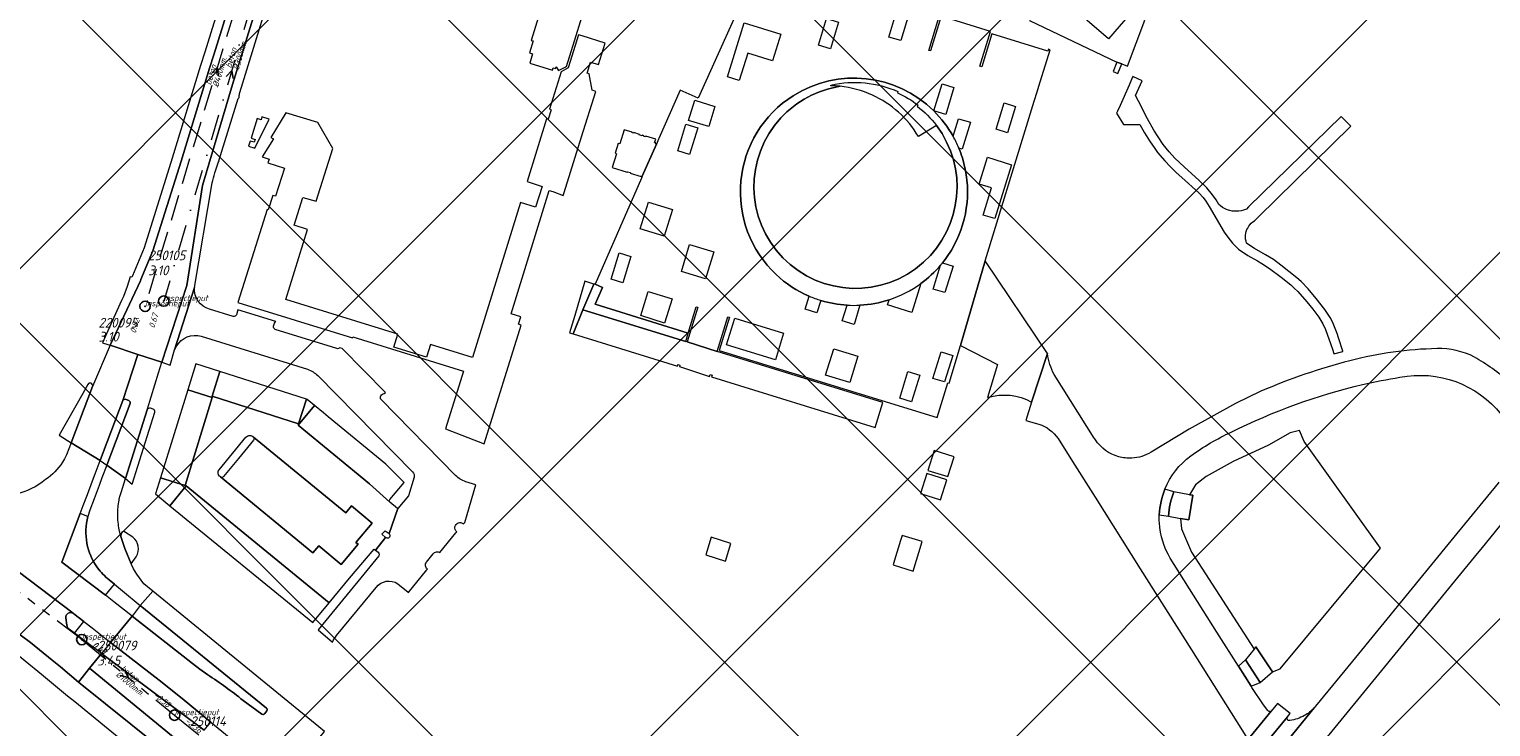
# Model space of a CAD drawing. Extents: x 148869 to 161638, y 453607 to 469810.
# Tile 418 of 656: x 154342 to 154624, y 463487 to 463622. Entities that reach past the tile are written whole.
import ezdxf

# ---------------------------------------------------------------- set-up
doc = ezdxf.new("R2010")
doc.units = 0
doc.header["$PDMODE"] = 32
doc.header["$PDSIZE"] = 2
for name, pattern in [('RI-GWA', [18.45, 6, -1.8, 1.75, -1.8, 1.75, -1.8, 1.75, -1.8]), ('RI-HWA', [7.4, 5, -2.4]), ('RI-VWA', [11, 5, -3, 0, -3])]:
    doc.linetypes.add(name, pattern=pattern)
doc.layers.get('0').update_dxf_attribs({"linetype": 'CONTINUOUS'})
doc.layers.get('DEFPOINTS').update_dxf_attribs({"linetype": 'CONTINUOUS'})
doc.layers.add('2023 hatch', color=90, linetype='CONTINUOUS')
for name, color, linetype, lineweight in [('B-OI-RI-GWA-MATERIAAL-T18', 10, 'CONTINUOUS', 18), ('B-OI-RI-GWA-PUTDEKSELHOOGTE-T25', 10, 'CONTINUOUS', 25), ('B-OI-RI-GWA_BOB-T18', 10, 'CONTINUOUS', 18), ('B-OI-RI-GWA_DIAMETER-T18', 10, 'CONTINUOUS', 18), ('B-OI-RI-GWA_PUTNUMMER-T18', 10, 'CONTINUOUS', 18), ('B-OI-RI-GWA_RIOOLPUT-S', 10, 'CONTINUOUS', 25), ('B-OI-RI-GWA_TRANSPORTLEIDING-G', 10, 'RI-GWA', 18), ('B-OI-RI-HWA-BOB-T18', 150, 'CONTINUOUS', 18), ('B-OI-RI-HWA-MATERIAAL-T18', 150, 'CONTINUOUS', 18), ('B-OI-RI-HWA-PUTDEKSELHOOGTE-T25', 150, 'CONTINUOUS', 25), ('B-OI-RI-HWA-PUTNUMMER-T25', 150, 'CONTINUOUS', 25), ('B-OI-RI-HWA_DIAMETER-T18', 150, 'CONTINUOUS', 18), ('B-OI-RI-HWA_RIOOLPUT-S', 150, 'CONTINUOUS', 25), ('B-OI-RI-HWA_TRANSPORTLEIDING-G', 150, 'RI-HWA', 18), ('B-OI-RI-STROOMRICHTING-S', 252, 'CONTINUOUS', 25), ('B-OI-RI-VWA-BOB-T18', 34, 'CONTINUOUS', 18), ('B-OI-RI-VWA-DIAMETER-T18', 34, 'CONTINUOUS', 18), ('B-OI-RI-VWA-MATERIAAL-T18', 34, 'CONTINUOUS', 18), ('B-OI-RI-VWA_PUTDEKSELHOOGTE-T25', 34, 'CONTINUOUS', 25), ('B-OI-RI-VWA_PUTNUMMER-T25', 34, 'CONTINUOUS', 25), ('B-OI-RI-VWA_RIOOLPUT-S', 34, 'CONTINUOUS', 25), ('B-OI-RI-VWA_TRANSPORTLEIDING-G', 34, 'RI-VWA', 18), ('B-RO-VH-VERHARDING_ASFALT-GV', 251, 'CONTINUOUS', 18), ('B-RO-VH-VERHARDING_BEDRIJFSVLOERPLAAT-GV', 251, 'CONTINUOUS', 18), ('B-RO-VH-VERHARDING_HALFVERHARDING_GRIND-GV', 251, 'CONTINUOUS', 18), ('B-RO-VH-VERHARDING_HALFVERHARDING_SCHELP-GV', 251, 'CONTINUOUS', 18), ('B-RO-VH-VERHARDING_STRAATBAKSTEEN-GV', 251, 'CONTINUOUS', 18)]:
    doc.layers.add(name, color=color, linetype=linetype, lineweight=lineweight)
doc.styles.add('NLCS-ISO-M500-T18_CURSIEF', font='NLCS-ISO.ttf', dxfattribs={"oblique": 15, "height": 0.9})
doc.styles.add('NLCS-ISO-M750-T25_CURSIEF', font='NLCS-ISO.ttf', dxfattribs={"oblique": 15, "height": 1.875})

# ---------------------------------------------------------------- blocks, each defined once
blk = doc.blocks.new('ACMAP_ANN_TEMPLATE_vwa-diam')
at = {"color": 0, "linetype": 'ByBlock', "style": 'NLCS-ISO-M500-T18_CURSIEF', "oblique": 15}
blk.add_attdef('vwa-diam', (0.3, -1.3), '', height=1.2, dxfattribs=at)
blk = doc.blocks.new('ACMAP_ANN_TEMPLATE_vwa-materiaal')
at = {"color": 0, "linetype": 'ByBlock', "style": 'NLCS-ISO-M500-T18_CURSIEF', "oblique": 15}
blk.add_attdef('vwa-mat', (0.3, 0.2), '', height=1.2, dxfattribs=at)
blk = doc.blocks.new('ACMAP_ANN_TEMPLATE_vwa-nap-r')
at = {"color": 0, "linetype": 'ByBlock', "style": 'NLCS-ISO-M500-T18_CURSIEF', "oblique": 15}
blk.add_attdef('vwa-nap-r', (-5.6, 0.2), '', height=1.2, dxfattribs=at)
blk = doc.blocks.new('ACMAP_ANN_TEMPLATE_hwa-diam')
at = {"color": 0, "linetype": 'ByBlock', "style": 'NLCS-ISO-M500-T18_CURSIEF', "oblique": 15}
blk.add_attdef('hwa-diam', (-3.7, -1.3), '', height=1.2, dxfattribs=at)
blk = doc.blocks.new('ACMAP_ANN_TEMPLATE_hwa-materiaal')
at = {"color": 0, "linetype": 'ByBlock', "style": 'NLCS-ISO-M500-T18_CURSIEF', "oblique": 15}
blk.add_attdef('hwa-mat', (-3.7, 0.2), '', height=1.2, dxfattribs=at)
blk = doc.blocks.new('ACMAP_ANN_TEMPLATE_hwa-nap-r')
at = {"color": 0, "linetype": 'ByBlock', "style": 'NLCS-ISO-M500-T18_CURSIEF', "oblique": 15}
blk.add_attdef('hwa-nap-r', (-5.6, 0.2), '', height=1.2, dxfattribs=at)
blk = doc.blocks.new('ACMAP_ANN_TEMPLATE_gwa-diam')
at = {"color": 0, "linetype": 'ByBlock', "style": 'NLCS-ISO-M500-T18_CURSIEF', "oblique": 15}
blk.add_attdef('gwa-diam', (-2.2, -1.3), '', height=1.2, dxfattribs=at)
blk = doc.blocks.new('ACMAP_ANN_TEMPLATE_gwa-materiaal')
at = {"color": 0, "linetype": 'ByBlock', "style": 'NLCS-ISO-M500-T18_CURSIEF', "oblique": 15}
blk.add_attdef('gwa-mat', (-2.2, 0.2), '', height=1.2, dxfattribs=at)
blk = doc.blocks.new('ACMAP_ANN_TEMPLATE_gwa-nap-l')
at = {"color": 0, "linetype": 'ByBlock', "style": 'NLCS-ISO-M500-T18_CURSIEF', "oblique": 15}
blk.add_attdef('gwa-nap-l', (2.3, 0.2), '', height=1.2, dxfattribs=at)
blk = doc.blocks.new('ACMAP_ANN_TEMPLATE_gwa-nap-r')
at = {"color": 0, "linetype": 'ByBlock', "style": 'NLCS-ISO-M500-T18_CURSIEF', "oblique": 15}
blk.add_attdef('gwa-nap-r', (-5.6, 0.2), '', height=1.2, dxfattribs=at)
blk = doc.blocks.new('ACMAP_ANN_TEMPLATE_hwa-puth')
at = {"color": 0, "linetype": 'ByBlock', "style": 'NLCS-ISO-M750-T25_CURSIEF', "oblique": 15}
blk.add_attdef('hwa-puth', (-9, -6.8), '', height=1.88, dxfattribs=at)
blk = doc.blocks.new('ACMAP_ANN_TEMPLATE_hwa-putnr')
at = {"color": 0, "linetype": 'ByBlock', "style": 'NLCS-ISO-M750-T25_CURSIEF', "oblique": 15}
blk.add_attdef('hwa-putnr', (-9, -4.1), '', height=1.88, dxfattribs=at)
blk = doc.blocks.new('ACMAP_ANN_TEMPLATE_type knoop')
at = {"layer": 'DEFPOINTS', "style": 'NLCS-ISO-M500-T18_CURSIEF', "oblique": 15}
blk.add_attdef('type_knoop', (0, 0), '', height=1.2, dxfattribs=at)
blk = doc.blocks.new('ACMAP_ANN_TEMPLATE_gwa-puth')
at = {"color": 0, "linetype": 'ByBlock', "style": 'NLCS-ISO-M750-T25_CURSIEF', "oblique": 15}
blk.add_attdef('gwa-puth', (3, -5), '', height=1.88, dxfattribs=at)
blk = doc.blocks.new('ACMAP_ANN_TEMPLATE_gwa-putnr')
at = {"color": 0, "linetype": 'ByBlock', "style": 'NLCS-ISO-M750-T25_CURSIEF', "oblique": 15}
blk.add_attdef('gwa-putnr', (3, -2.1), '', height=1.88, dxfattribs=at)
blk = doc.blocks.new('ACMAP_ANN_TEMPLATE_vwa-puth')
at = {"color": 0, "linetype": 'ByBlock', "style": 'NLCS-ISO-M750-T25_CURSIEF', "oblique": 15}
blk.add_attdef('vwa-puth', (-3, 5), '', height=1.88, dxfattribs=at)
blk = doc.blocks.new('ACMAP_ANN_TEMPLATE_vwa-putnr')
at = {"color": 0, "linetype": 'ByBlock', "style": 'NLCS-ISO-M750-T25_CURSIEF', "oblique": 15}
blk.add_attdef('vaw-putnr', (-3, 7.9), '', height=1.88, dxfattribs=at)

msp = doc.modelspace()

# ---------------------------------------------------------------- hatches: boundary and pattern name
at = {"layer": '2023 hatch'}
h = msp.add_hatch(dxfattribs=at)
h.set_pattern_fill('L45L135', color=256, scale=49.98)
h.set_pattern_definition([(45, (0, 0), (-35.341197, 35.341197), []), (135, (0, 0), (-35.341197, -35.341197), [])])
h.paths.add_polyline_path([(155033.65, 463387.49), (154736.21, 463174.82), (154703.82, 463157.03), (154669.13, 463116.73), (154497.36, 463128.81), (154485.96, 463103.35), (154403, 462810.28), (154029.41, 462913.19), (153921.91, 462926.36), (153533.06, 462959.92), (153521.58, 463046.87), (153065.73, 463131.59), (152840.09, 463157.69), (152602.55, 463321.62), (152457.44, 463373.38), (152283.77, 463566.95), (152230.15, 463641.33), (152156.25, 463699.58), (152012.16, 463887.19), (152009.38, 463939.89), (151991.35, 464191.03), (152103.19, 464343.83), (152153.39, 464455.21), (152151.03, 464561.94), (152249.45, 464811.76), (152130.92, 465032.5), (152332.42, 465169.93), (152738.18, 465252.75), (152947.54, 465152.17), (153150.32, 465023.39), (153302.02, 464886.05), (153728.6, 464650.43), (153874.6, 464567.83), (153954.88, 464501.43), (153988.94, 464472.57), (154027.82, 464422.75), (154193.47, 464138.07), (154280.01, 463968.67), (154339.28, 463993.19), (154494.94, 463873.13), (154622.49, 463821.49), (154755.92, 463721.99), (154868.72, 463597.28)])

# ---------------------------------------------------------------- linework, layer by layer
at = {"layer": 'B-OI-RI-GWA_RIOOLPUT-S', "color": 251}
for p in [(154352.29, 463504.17), (154370.21, 463489.58)]:
    msp.add_point(p, dxfattribs=at)
at = {"layer": 'B-OI-RI-GWA_TRANSPORTLEIDING-G', "color": 251}
for p, q in [((154352.29, 463504.17), (154317.23, 463530.68)), ((154352.29, 463504.17), (154370.21, 463489.58)), ((154370.21, 463489.58), (154380.5, 463481.2))]:
    msp.add_line(p, q, dxfattribs=at)
at = {"layer": 'B-OI-RI-HWA_RIOOLPUT-S', "color": 251}
msp.add_point((154364.5, 463568.5), dxfattribs=at)
at = {"layer": 'B-OI-RI-HWA_TRANSPORTLEIDING-G', "color": 251}
msp.add_line((154392.4, 463660.7), (154364.5, 463568.5), dxfattribs=at)
at = {"layer": 'B-OI-RI-STROOMRICHTING-S', "color": 251}
for points in [[(154377.33, 463613.43), (154378.45, 463614.6), (154378.71, 463613.01)], [(154380.14, 463612.87), (154381.24, 463614.05), (154381.52, 463612.47)], [(154360.58, 463498.34), (154361.24, 463496.88), (154359.67, 463497.23)]]:
    msp.add_lwpolyline(points, dxfattribs=at)
at = {"layer": 'B-OI-RI-VWA_RIOOLPUT-S'}
msp.add_point((154368.1, 463569.5), dxfattribs=at)
at = {"layer": 'B-OI-RI-VWA_TRANSPORTLEIDING-G', "color": 251}
msp.add_line((154394.4, 463658.6), (154368.1, 463569.5), dxfattribs=at)
at = {"layer": 'B-RO-VH-VERHARDING_ASFALT-GV', "flags": 128}
for points in [[(154363.14, 463559.21), (154367.72, 463557.73), (154372.55, 463572.55), (154375.62, 463591.85), (154381.4, 463611.3), (154388.81, 463635.28), (154396.44, 463659.84), (154398.62, 463666.87), (154403.39, 463682.64), (154409.94, 463703.74), (154416.25, 463724.03), (154418.3, 463731.03), (154419.89, 463737.31), (154421.71, 463747.06), (154422.78, 463750.85), (154423.32, 463752.25), (154418.51, 463754.84)], [(154423.61, 463747.35), (154424.37, 463750), (154424.44, 463750.19), (154424.9, 463751.4), (154423.32, 463752.25), (154422.78, 463750.85), (154421.71, 463747.06), (154419.89, 463737.31), (154418.3, 463731.03), (154416.25, 463724.03), (154409.94, 463703.74), (154403.39, 463682.64), (154398.62, 463666.87), (154396.44, 463659.84), (154388.81, 463635.28), (154381.4, 463611.3), (154375.62, 463591.85), (154372.55, 463572.55), (154367.72, 463557.73), (154369.34, 463557.17), (154370.22, 463560.09), (154374.08, 463572.12), (154377.48, 463592.31)], [(154411.91, 463739.24), (154408.92, 463728.9), (154407.62, 463723.18), (154405.21, 463711.22), (154401.8, 463695.37), (154398.5, 463684.17), (154396.7, 463678.06), (154396.67, 463677.97), (154394.08, 463669.76), (154391.54, 463661.45), (154388.03, 463650.01), (154377.77, 463617.06), (154376.97, 463614.47), (154371.45, 463596.54), (154366.03, 463579.2), (154363.72, 463573.68), (154363.6, 463573.41), (154357.74, 463560.98), (154363.14, 463559.21)], [(154382.76, 463609.57), (154383.15, 463610.82), (154398.09, 463659.3), (154403.97, 463678.35), (154404.94, 463681.51)], [(154386.31, 463650.54), (154376.05, 463617.59), (154375.24, 463615), (154369.73, 463597.07), (154364.34, 463579.82), (154362.06, 463574.37), (154361.95, 463574.11), (154361.64, 463574.2), (154361.06, 463572.32), (154360.34, 463570.4), (154359.98, 463569.6), (154357.31, 463563.76), (154356.29, 463561.47), (154357.31, 463561.12), (154357.74, 463560.98), (154363.6, 463573.41), (154363.72, 463573.68), (154366.03, 463579.2), (154371.45, 463596.54), (154376.97, 463614.47), (154377.77, 463617.06), (154388.03, 463650.01)], [(154441.86, 463629.01), (154439.06, 463619.84), (154439.43, 463619.72), (154438.76, 463617.44), (154439.33, 463617.25), (154438.79, 463615.44), (154443.15, 463614.09), (154443.29, 463614.56), (154443.8, 463614.4), (154443.86, 463614.71), (154444.36, 463614.01), (154445.89, 463614.82), (154447.74, 463620.8), (154455.27, 463645.18)], [(154479.03, 463625.79), (154471.32, 463608.69), (154467.84, 463610.23), (154463.71, 463600.88), (154463.67, 463600.79), (154463.25, 463599.81), (154460.52, 463593.63), (154460.36, 463593.24), (154451.41, 463572.76), (154452.81, 463572.14), (154451.39, 463568.92), (154469.39, 463563.34), (154470.92, 463568.4), (154471.21, 463568.31), (154469.19, 463561.62), (154474.98, 463559.75), (154477.05, 463566.48), (154477.33, 463566.4), (154475.35, 463559.96), (154517.43, 463547.02), (154519.49, 463553.73), (154519.77, 463553.64), (154521.97, 463560.97), (154526.74, 463577.28), (154536.19, 463608.08), (154536.75, 463609.89), (154537.11, 463611.03), (154539.29, 463618.02), (154538.95, 463618.12), (154538.85, 463617.77), (154528.04, 463621.11), (154526.07, 463614.74), (154525.7, 463614.85), (154527.78, 463621.57), (154518.24, 463624.5), (154516.17, 463617.79), (154515.82, 463617.9), (154517.78, 463624.24)], [(154378.79, 463596.57), (154378.75, 463596.6), (154382.47, 463608.65), (154382.66, 463608.81)], [(154520.53, 463601.33), (154521.6, 463604.72), (154523.87, 463604.03), (154522.25, 463598.85), (154521.65, 463599.03)], [(154377.99, 463594.26), (154378.5, 463595.84)], [(154518.51, 463576.92), (154520.55, 463576.26), (154518.96, 463571.14), (154516.69, 463571.82), (154518.11, 463576.44)], [(154535.7, 463550), (154538.77, 463559.37), (154526.74, 463577.28), (154521.97, 463560.97), (154529.13, 463557.26), (154527.2, 463550.9)], [(154514.3, 463572.9), (154512.56, 463567.31), (154507.89, 463568.78), (154508.18, 463569.77)], [(154374.08, 463572.12), (154370.22, 463560.09), (154370.6, 463560.84)], [(154494.99, 463569.64), (154494.23, 463567.23), (154491.95, 463567.93), (154492.71, 463570.47)], [(154381.52, 463566.56), (154376.98, 463567.98)], [(154382.45, 463567.84), (154382.17, 463566.88)], [(154389.78, 463565.56), (154382.45, 463567.84)], [(154502.55, 463568.72), (154501.41, 463565.01), (154499.11, 463565.71), (154500.05, 463568.73)], [(154389.31, 463564.68), (154389.51, 463565.27)], [(154401.54, 463560.35), (154389.65, 463564.05)], [(154375.37, 463562.72), (154395.88, 463556.34)], [(154364.98, 463548.69), (154367.09, 463555.68), (154367.72, 463557.73), (154363.14, 463559.21), (154360.21, 463550.31)], [(154410.7, 463551.69), (154410.92, 463551.84), (154402.57, 463560.33), (154402.1, 463560.51)], [(154538.77, 463559.37), (154535.7, 463550), (154534.58, 463546.48), (154537.08, 463545.75)], [(154547.79, 463543.07), (154540.05, 463555.34)], [(154353.45, 463553.43), (154352.49, 463551.69), (154347.9, 463543.65)], [(154347.9, 463543.65), (154350.24, 463542.15), (154354.37, 463553.01)], [(154397.85, 463555.12), (154416.17, 463536.54)], [(154360.21, 463550.31), (154356.46, 463540.46), (154355.83, 463538.75), (154357.11, 463537.84), (154361.63, 463549.75)], [(154361.63, 463549.75), (154357.11, 463537.84), (154360.74, 463535.26), (154364.93, 463548.51), (154364.98, 463548.69)], [(154361.38, 463550.32), (154360.83, 463550.54)], [(154360.83, 463550.54), (154361.38, 463550.32)], [(154424.47, 463535.86), (154410.09, 463550.51)], [(154579.98, 463552.1), (154575.08, 463549.77), (154566.13, 463544.82), (154558.78, 463540.34)], [(154350.76, 463509.16), (154352.68, 463507.66), (154354.27, 463506.45), (154357.83, 463503.62), (154361.99, 463508.72), (154358.47, 463511.44), (154356.84, 463512.75), (154348.41, 463519.11), (154351.95, 463528.53), (154352.54, 463530.03), (154353.36, 463532.2), (154354.36, 463534.8), (154354.87, 463536.15), (154355.83, 463538.75), (154350.24, 463542.15), (154349.34, 463539.81)], [(154540.79, 463542.99), (154543.6, 463538.56), (154547.96, 463531.65), (154556.68, 463517.83), (154566.54, 463502.21), (154576.42, 463486.55), (154577.27, 463485.2)], [(154548.02, 463542.71), (154548.01, 463542.72)], [(154583.57, 463482.79), (154587.85, 463479.31), (154592.97, 463485.56), (154593.16, 463485.81), (154602.15, 463496.79), (154611.97, 463508.78), (154618.01, 463516.17), (154621.78, 463520.78), (154622.49, 463521.63), (154628.05, 463528.43), (154633.93, 463535.66), (154634.08, 463535.83), (154635.26, 463537.28), (154636.77, 463539.15)], [(154359.95, 463532.78), (154360.74, 463535.26), (154357.11, 463537.84), (154356.18, 463535.4), (154355.62, 463533.9), (154354.65, 463531.33), (154353.83, 463529.18), (154353.82, 463529.16), (154353.48, 463527.94)], [(154416.45, 463535.51), (154415.35, 463531.89), (154413.3, 463529.46), (154411.61, 463524.63)], [(154425.98, 463526.52), (154426.25, 463526.78), (154426.68, 463528.34), (154428.36, 463534.05), (154427.76, 463534.22), (154426.44, 463534.64)], [(154625.92, 463534.56), (154625.79, 463534.39), (154617.25, 463523.96), (154607.45, 463511.99), (154597.65, 463500.01), (154590.53, 463491.32)], [(154359.7, 463531.98), (154359.7, 463531.99)], [(154324.87, 463524.73), (154321.29, 463527.49), (154317.42, 463522.28), (154321.03, 463519.51), (154322.61, 463518.26), (154328.67, 463513.85), (154329.62, 463513.16), (154337.18, 463507.44), (154342.37, 463503.58), (154346.59, 463500.17), (154348.15, 463498.93), (154351.66, 463495.97), (154353.77, 463498.64), (154356.11, 463501.51), (154352.49, 463504.17), (154350.89, 463505.4), (154349.84, 463506.19)], [(154326.65, 463527.16), (154328.23, 463525.99), (154339.99, 463517.33), (154350.64, 463509.25)], [(154353.48, 463527.94), (154351.95, 463528.53), (154348.41, 463519.11)], [(154357.56, 463515.73), (154358.62, 463514.85), (154360.17, 463513.6), (154363.57, 463510.74), (154366.01, 463513.53), (154364.27, 463514.96), (154362.93, 463516.81), (154362.27, 463517.83), (154361.88, 463518.65), (154361.83, 463518.77), (154360.6, 463521.74), (154359.85, 463524.09), (154359.52, 463525.39)], [(154362.17, 463523.97), (154360.52, 463525)], [(154421.44, 463520.95), (154424.54, 463524.78), (154424.69, 463524.98)], [(154359.85, 463524.09), (154360.6, 463521.74), (154361.83, 463518.77), (154362.81, 463520.15)], [(154410.99, 463523.85), (154410.93, 463523.9), (154409.04, 463521.51), (154408.99, 463521.46), (154409.53, 463521.03)], [(154348.41, 463519.11), (154356.84, 463512.75), (154358.62, 463514.85), (154357.56, 463515.73)], [(154409.62, 463520.31), (154406.18, 463516.11), (154397.9, 463506.07), (154400.69, 463503.65)], [(154418.86, 463519.14), (154420.14, 463520.74)], [(154581.28, 463490.46), (154580.46, 463491.55), (154578.23, 463494.92), (154578.08, 463495.16), (154575.61, 463499.07), (154571.46, 463505.62), (154562.47, 463519.88)], [(154350.64, 463509.25), (154339.99, 463517.33)], [(154413.33, 463514.96), (154415.32, 463513.32), (154415.29, 463513.19), (154418.92, 463517.62), (154419.02, 463517.79)], [(154348.15, 463498.93), (154346.59, 463500.17), (154342.37, 463503.58), (154337.18, 463507.44), (154329.62, 463513.16), (154336.84, 463504.1)], [(154394.13, 463480.26), (154399.17, 463486.42), (154398.05, 463487.34), (154377.95, 463503.73), (154366.01, 463513.53), (154363.57, 463510.74), (154387.95, 463490.95)], [(154401.49, 463504.94), (154409.12, 463514.24)], [(154387.95, 463490.95), (154363.57, 463510.74), (154361.99, 463508.72), (154373.64, 463499.54), (154375.1, 463498.43), (154376.6, 463497.38)], [(154349.21, 463508.35), (154349.39, 463506.95)], [(154349.39, 463506.95), (154349.21, 463508.35)], [(154349.84, 463506.19), (154350.89, 463505.4), (154352.68, 463507.66), (154350.76, 463509.16)], [(154376.6, 463497.38), (154375.1, 463498.43), (154373.64, 463499.54), (154361.99, 463508.72), (154357.83, 463503.62), (154367.23, 463496.33), (154371.67, 463492.78), (154377.21, 463488.23), (154388.6, 463478.89), (154391.13, 463476.81), (154393.9, 463480)], [(154338.21, 463502.63), (154344.48, 463497.49), (154346.06, 463496.21), (154349.55, 463493.31), (154350.93, 463492.21), (154363.84, 463481.65), (154364.46, 463481.14), (154366.63, 463483.9), (154351.99, 463495.7), (154351.66, 463495.97), (154348.15, 463498.93)], [(154375.89, 463486.7), (154356.11, 463501.51), (154353.77, 463498.64), (154383.66, 463474.12)], [(154438.38, 463425.17), (154469.25, 463399.85), (154471.28, 463402.35), (154432.33, 463434.26), (154387.38, 463471.07), (154387.36, 463471.09), (154383.66, 463474.12), (154353.77, 463498.64), (154351.66, 463495.97), (154351.99, 463495.7), (154366.63, 463483.9), (154425.75, 463435.46), (154430.1, 463431.19), (154437.41, 463424.01)], [(154383.42, 463492.43), (154387.08, 463489.79)], [(154387.08, 463489.79), (154383.42, 463492.43)], [(154387.62, 463489.88), (154388, 463490.42)], [(154388, 463490.42), (154387.62, 463489.88)], [(154577.8, 463480.43), (154585.11, 463489.29), (154585.6, 463489.88), (154583.19, 463491.82), (154583.2, 463491.86), (154581.94, 463490.36), (154577.29, 463484.67), (154575.12, 463481.97), (154577.47, 463480.05)], [(154576.83, 463474.57), (154583.57, 463482.79), (154590.25, 463490.99)], [(154590.25, 463490.99), (154583.57, 463482.79)], [(154577.29, 463484.67), (154581.94, 463490.36)], [(154585.11, 463489.29), (154577.8, 463480.43)]]:
    msp.add_lwpolyline(points, dxfattribs=at)
for points in [[(154480.89, 463617.38), (154479.25, 463612.12), (154476.97, 463612.83), (154480.2, 463623.21), (154487.24, 463621.02), (154485.65, 463615.9)], [(154498.42, 463623.37), (154496.86, 463618.2), (154494.54, 463618.89), (154496.1, 463624.07)], [(154511.97, 463624.93), (154510.42, 463619.79), (154508.1, 463620.49), (154509.65, 463625.63)], [(154419.59, 463561.16), (154418.84, 463558.67), (154412.54, 463560.61), (154413.31, 463563.11), (154391.7, 463569.82), (154395.88, 463583.34), (154393.27, 463584.15), (154394.96, 463589.54), (154397.56, 463588.77), (154400.75, 463598.99), (154397.86, 463603.97), (154391.7, 463605.85), (154388.78, 463601.12), (154389.29, 463600.81), (154387.12, 463597.34), (154388.45, 463596.92), (154388.21, 463596.18), (154391.41, 463595.18), (154389.71, 463589.74), (154389.18, 463589.91), (154388.3, 463587.13), (154388.07, 463587.2), (154384.01, 463574.32), (154382.43, 463569.22), (154404.58, 463562.4), (154404.64, 463562.6), (154426, 463555.97), (154422.53, 463544.86), (154430, 463541.95), (154437.1, 463564.87), (154436.61, 463565.04), (154437.04, 463566.45), (154435.18, 463567.04), (154442.53, 463590.85), (154443.23, 463590.65), (154445.27, 463589.92), (154445.46, 463590.5), (154448.8, 463601.2), (154451.55, 463609.98), (154450.86, 463610.2), (154450.24, 463613.4), (154449.88, 463613.51), (154450.52, 463615.63), (154452.06, 463615.17), (154453.34, 463619.29), (154448.88, 463620.69), (154448.21, 463620.89), (154446.23, 463614.51), (154444.86, 463613.78), (154442.6, 463606.53), (154442.89, 463606.43), (154442.35, 463604.62), (154442.05, 463604.71), (154438.26, 463592.57), (154441.18, 463591.65), (154439.92, 463587.64), (154437, 463588.53), (154427.76, 463558.62)], [(154594.04, 463559.4), (154594.05, 463559.36), (154595.78, 463559.79), (154595.77, 463559.82), (154594.98, 463562.43), (154594.69, 463563.25), (154593.79, 463565.5), (154593.32, 463566.34), (154592.3, 463567.86), (154590.62, 463570.02), (154589.07, 463571.88), (154587.76, 463573.27), (154586.93, 463574.02), (154583.82, 463576.43), (154582.38, 463577.51), (154580.85, 463578.46), (154578.74, 463579.66), (154577.22, 463580.65), (154577.2, 463580.72), (154577.09, 463581.09), (154577.02, 463581.46), (154577, 463581.84), (154577.01, 463582.22), (154577.06, 463582.6), (154577.15, 463582.97), (154577.28, 463583.33), (154577.42, 463583.62), (154577.62, 463583.95), (154577.85, 463584.25), (154578.11, 463584.53), (154578.4, 463584.78), (154578.71, 463585), (154579.44, 463585.71), (154597.3, 463603.28), (154595.45, 463605.16), (154577.59, 463587.68), (154577.17, 463587.27), (154576.99, 463587.19), (154576.58, 463587.05), (154576.15, 463586.94), (154575.72, 463586.87), (154575.28, 463586.84), (154574.85, 463586.84), (154574.41, 463586.89), (154573.98, 463586.98), (154573.73, 463587.05), (154573.32, 463587.2), (154572.92, 463587.39), (154572.54, 463587.61), (154572.19, 463587.87), (154571.85, 463588.16), (154571.31, 463589.03), (154570.63, 463590.05), (154569.55, 463591.38), (154568.03, 463592.81), (154565.13, 463595.45), (154563.36, 463597.12), (154562.27, 463598.33), (154561.12, 463599.74), (154560.11, 463601.2), (154559.31, 463602.51), (154558.04, 463604.7), (154556.32, 463608.08), (154555.75, 463609.18), (154557.03, 463612.01), (154555.23, 463612.88), (154554.98, 463612.29), (154554.5, 463611.21), (154552.76, 463607.28), (154552.28, 463606.17), (154552.09, 463605.76), (154553.43, 463603.57), (154556.56, 463603.62), (154557.5, 463602.01), (154558.45, 463600.45), (154559.48, 463598.94), (154560.03, 463598.22), (154561.4, 463596.58), (154562.45, 463595.47), (154563.57, 463594.43), (154565.36, 463592.82), (154567.35, 463591.01), (154568.01, 463590.39), (154568.82, 463589.5), (154569.34, 463588.77), (154569.99, 463587.75), (154572.89, 463582.83), (154573.57, 463581.82), (154574.48, 463580.7), (154575.66, 463579.55), (154577.41, 463578.29), (154579.29, 463577.29), (154580.13, 463576.76), (154581.64, 463575.81), (154583.88, 463574.11), (154585.76, 463572.65), (154586.41, 463572.03), (154587.07, 463571.39), (154588.83, 463569.35), (154589.96, 463567.93), (154591.16, 463566.39), (154591.93, 463565.13), (154592.44, 463564.02), (154593.48, 463561.14), (154593.78, 463560.21)], [(154516.8, 463606.23), (154518.41, 463611.44), (154520.68, 463610.75), (154519.1, 463605.54)], [(154474.53, 463607.1), (154473.34, 463603.22), (154469.46, 463604.4), (154470.65, 463608.28)], [(154530.37, 463607.77), (154532.6, 463607.1), (154531.05, 463602.01), (154528.83, 463602.68)], [(154384.99, 463600.93), (154385.75, 463600.69), (154385.58, 463600.16), (154384.82, 463600.4), (154384.5, 463599.43), (154385.71, 463599.05), (154388.47, 463604.63), (154387.06, 463605.05), (154386.9, 463604.52), (154386.14, 463604.75)], [(154471.21, 463602.95), (154469.65, 463597.81), (154467.37, 463598.51), (154468.93, 463603.64)], [(154455.87, 463599.94), (154455.28, 463598.04), (154455.56, 463597.95), (154454.71, 463595.28), (154457.62, 463594.38), (154457.66, 463594.49), (154458.22, 463594.32), (154458.19, 463594.21), (154460.28, 463593.57), (154460.35, 463593.72), (154460.52, 463593.63), (154463.25, 463599.81), (154463.06, 463599.9), (154463.1, 463600.04), (154462.86, 463600.15), (154463.11, 463600.74), (154461.17, 463601.33), (154461.15, 463601.23), (154460.84, 463601.31), (154460.87, 463601.42), (154460.52, 463601.53), (154460.48, 463601.41), (154459.92, 463601.58), (154459.95, 463601.7), (154458.87, 463602.03), (154458.83, 463601.92), (154458.53, 463602.02), (154458.56, 463602.12), (154457, 463602.58), (154456.15, 463599.85)], [(154527.15, 463597.27), (154531.8, 463595.84), (154528.6, 463585.43), (154526.33, 463586.13), (154527.94, 463591.37), (154525.56, 463592.11)], [(154461.69, 463588.63), (154466.36, 463587.18), (154464.76, 463582.04), (154460.09, 463583.49)], [(154456.07, 463578.84), (154458.32, 463578.14), (154456.74, 463573.03), (154454.49, 463573.72)], [(154468.06, 463575.25), (154469.63, 463580.42), (154474.31, 463579), (154472.74, 463573.83)], [(154460.21, 463566.72), (154461.68, 463571.39), (154466.3, 463569.93), (154464.83, 463565.27)], [(154478.38, 463566.24), (154487.81, 463563.32), (154486.22, 463558.17), (154476.79, 463561.08)], [(154363.14, 463559.21), (154357.74, 463560.98), (154354.37, 463553.01), (154350.24, 463542.15), (154355.83, 463538.75), (154356.46, 463540.46), (154360.21, 463550.31)], [(154495.92, 463555.19), (154497.48, 463560.32), (154502.14, 463558.9), (154500.58, 463553.77)], [(154516.63, 463554.59), (154518.2, 463559.74), (154520.47, 463559.04), (154518.89, 463553.9)], [(154510.22, 463550.76), (154511.81, 463555.93), (154514.08, 463555.23), (154512.48, 463550.06)], [(154364.98, 463548.69), (154364.93, 463548.51), (154360.74, 463535.26), (154362.02, 463534.2), (154366.39, 463548.1), (154366.39, 463548.28), (154366.34, 463548.44), (154366.23, 463548.58), (154366.07, 463548.68), (154365.53, 463548.82), (154365.35, 463548.83), (154365.07, 463548.72)], [(154375.89, 463486.7), (154377.21, 463488.23), (154371.67, 463492.78), (154367.23, 463496.33), (154357.83, 463503.62), (154356.11, 463501.51)]]:
    msp.add_lwpolyline(points, close=True, dxfattribs=at)
at = {"layer": 'B-RO-VH-VERHARDING_ASFALT-GV'}
for points in [[(154489.65, 463609.16, -0.349132), (154516.8, 463606.23)], [(154382.66, 463608.81, -0.049048), (154382.76, 463609.57)], [(154486.36, 463574.63, -0.489648), (154489.65, 463609.16)], [(154516.8, 463606.23, -0.070544), (154520.53, 463601.33)], [(154521.65, 463599.03, -0.022764), (154522.33, 463597.14)], [(154378.5, 463595.84, -0.036945), (154378.79, 463596.57)], [(154522.33, 463597.14, -0.201754), (154520.69, 463580.22)], [(154377.48, 463592.31, -0.008642), (154377.99, 463594.26)], [(154520.69, 463580.22, -0.045087), (154518.51, 463576.92)], [(154518.11, 463576.44, -0.059287), (154514.3, 463572.9)], [(154492.71, 463570.47, -0.087137), (154486.36, 463574.63)], [(154376.98, 463567.98, -0.377822), (154374.08, 463572.12)], [(154500.05, 463568.73, -0.058911), (154494.99, 463569.64)], [(154508.18, 463569.77, -0.065614), (154502.55, 463568.72)], [(154382.17, 463566.88, -0.395825), (154381.52, 463566.56)], [(154389.65, 463564.05, -0.434383), (154389.31, 463564.68)], [(154389.51, 463565.27, -0.193636), (154389.78, 463565.56)], [(154370.6, 463560.84, -0.345948), (154375.37, 463562.72)], [(154402.1, 463560.51, -0.297911), (154401.54, 463560.35)], [(154540.05, 463555.34, -0.097535), (154538.77, 463559.37)], [(154613.99, 463560.33, 0.060667), (154597.16, 463557.98)], [(154621.19, 463558.71, 0.126456), (154613.99, 463560.33)], [(154627.9, 463553.94, 0.047029), (154621.19, 463558.71)], [(154395.88, 463556.34, -0.125648), (154397.85, 463555.12)], [(154597.16, 463557.98, 0.040851), (154579.98, 463552.1)], [(154354.37, 463553.01, 0.906874), (154353.45, 463553.43)], [(154574.25, 463544.21, -0.058442), (154599.59, 463553.42)], [(154599.59, 463553.42, -0.016441), (154606.82, 463554.8)], [(154606.82, 463554.8, -0.280205), (154626.37, 463547.64)], [(154360.83, 463550.54, 0.392969), (154360.21, 463550.31)], [(154360.21, 463550.31, -0.392969), (154360.83, 463550.54)], [(154361.63, 463549.75, 0.400593), (154361.38, 463550.32)], [(154361.38, 463550.32, -0.400593), (154361.63, 463549.75)], [(154410.09, 463550.51, -0.388613), (154410.06, 463551.22)], [(154410.06, 463551.22, -0.202547), (154410.7, 463551.69)], [(154527.2, 463550.9, -0.204955), (154535.7, 463550)], [(154537.08, 463545.75, -0.170044), (154540.79, 463542.99)], [(154566.43, 463539.63, -0.051936), (154574.25, 463544.21)], [(154548.01, 463542.72, -0.015714), (154547.79, 463543.07)], [(154552.51, 463539.48, -0.17962), (154548.02, 463542.71)], [(154349.34, 463539.81, -0.023876), (154348.55, 463538.39)], [(154555.03, 463539.21, -0.080688), (154552.51, 463539.48)], [(154558.78, 463540.34, -0.128547), (154555.03, 463539.21)], [(154561.44, 463533.23, -0.138097), (154566.43, 463539.63)], [(154348.55, 463538.39, -0.096845), (154345.3, 463535.08)], [(154416.17, 463536.54, -0.260365), (154416.45, 463535.51)], [(154426.44, 463534.64, -0.124348), (154424.47, 463535.86)], [(154345.3, 463535.08, -0.242045), (154333.08, 463532.38)], [(154359.7, 463531.99, -0.014226), (154359.95, 463532.78)], [(154560.35, 463528.27, -0.085771), (154561.44, 463533.23)], [(154359.23, 463528.29, -0.054926), (154359.49, 463531.1)], [(154359.49, 463531.1, -0.017083), (154359.7, 463531.98)], [(154355.33, 463518.04, -0.228567), (154353.48, 463527.94)], [(154353.48, 463527.94, 0.228567), (154355.33, 463518.04)], [(154359.52, 463525.39, -0.046793), (154359.23, 463528.29)], [(154560.36, 463526.69, -0.02596), (154560.35, 463528.27)], [(154360.05, 463524.88, 0.149107), (154359.85, 463524.09)], [(154360.52, 463525, 0.384536), (154360.05, 463524.88)], [(154411.61, 463524.63, -1.008431), (154410.99, 463523.85)], [(154424.69, 463524.98, -1.008496), (154425.98, 463526.52)], [(154562.47, 463519.88, -0.120905), (154560.36, 463526.69)], [(154362.81, 463520.15, 0.364397), (154362.17, 463523.97)], [(154409.53, 463521.03, -0.379688), (154409.62, 463520.31)], [(154419.02, 463517.79, -0.432973), (154418.86, 463519.14)], [(154420.14, 463520.74, -0.392617), (154421.44, 463520.95)], [(154357.56, 463515.73, -0.069637), (154355.33, 463518.04)], [(154355.33, 463518.04, 0.069637), (154357.56, 463515.73)], [(154409.12, 463514.24, -0.39536), (154413.33, 463514.96)], [(154350.64, 463509.25, 0.635397), (154349.21, 463508.35)], [(154349.21, 463508.35, -0.635397), (154350.64, 463509.25)], [(154350.76, 463509.16, 0.040561), (154350.64, 463509.25)], [(154350.64, 463509.25, -0.040561), (154350.76, 463509.16)], [(154349.39, 463506.95, 0.187307), (154349.84, 463506.19)], [(154349.84, 463506.19, -0.187307), (154349.39, 463506.95)], [(154400.69, 463503.65, -0.063777), (154401.49, 463504.94)], [(154376.6, 463497.38, -0.027713), (154383.42, 463492.43)], [(154383.42, 463492.43, 0.027713), (154376.6, 463497.38)], [(154388.06, 463490.78, 0.131816), (154387.95, 463490.95)], [(154387.95, 463490.95, -0.131816), (154388.06, 463490.78)], [(154388, 463490.42, 0.235489), (154388.06, 463490.78)], [(154388.06, 463490.78, -0.235489), (154388, 463490.42)], [(154581.94, 463490.36, -0.428085), (154581.28, 463490.46)], [(154590.25, 463490.99, -0.088383), (154588.36, 463489.52)], [(154590.53, 463491.32, -0.019048), (154590.25, 463490.99)], [(154387.08, 463489.79, 0.43272), (154387.62, 463489.88)], [(154387.62, 463489.88, -0.43272), (154387.08, 463489.79)], [(154585.57, 463488.53, -0.665509), (154585.11, 463489.29)], [(154588.36, 463489.52, -0.088675), (154585.57, 463488.53)]]:
    msp.add_lwpolyline(points, format="xyb", dxfattribs=at)
at = {"layer": 'B-RO-VH-VERHARDING_BEDRIJFSVLOERPLAAT-GV', "flags": 128}
for points in [[(154551.43, 463613.8), (154552.36, 463613.43), (154553.08, 463615.28), (154552.16, 463615.65)], [(154451.41, 463572.76), (154451.21, 463572.85), (154451.18, 463572.76), (154449.04, 463567.84), (154468.9, 463561.71), (154469.39, 463563.34), (154451.39, 463568.92), (154452.81, 463572.14)], [(154519.53, 463535.63), (154520.72, 463539.48), (154516.87, 463540.7), (154515.65, 463536.83)], [(154514.25, 463532.34), (154518.1, 463531.14), (154519.32, 463535.01), (154515.46, 463536.22)], [(154510.71, 463524.28), (154510.4, 463523.31), (154509.23, 463519.53), (154508.93, 463518.58), (154512.8, 463517.37), (154514.58, 463523.1)], [(154473.8, 463523.91), (154472.76, 463520.54), (154476.56, 463519.33), (154477.61, 463522.72)], [(154582.18, 463497.92), (154578.99, 463502.74), (154578.65, 463502.32), (154577.02, 463500.27), (154579.81, 463495.89)], [(154579.81, 463495.89), (154577.02, 463500.27), (154575.61, 463499.07), (154578.08, 463495.16)]]:
    msp.add_lwpolyline(points, close=True, dxfattribs=at)
at = {"layer": 'B-RO-VH-VERHARDING_BEDRIJFSVLOERPLAAT-GV'}
for points in [[(154516.8, 463606.23, 0.349132), (154489.65, 463609.16)], [(154489.65, 463609.16, 0.489648), (154486.36, 463574.63)], [(154487.27, 463604.87, -0.166363), (154498.7, 463610.97)], [(154498.7, 463610.97, 0.022562), (154496.92, 463611.06)], [(154496.95, 463611.21, -0.162121), (154509.89, 463609.95)], [(154509.79, 463609.71, -0.062926), (154513.76, 463607.33)], [(154513.61, 463607.13, -0.065324), (154517.32, 463603.4)], [(154520.53, 463601.33, 0.070544), (154516.8, 463606.23)], [(154487.65, 463577.88, -0.399526), (154487.27, 463604.87)], [(154517.32, 463603.4, -0.389763), (154514.81, 463577)], [(154521.65, 463599.03, 0.029453), (154520.53, 463601.33)], [(154522.33, 463597.14, 0.022764), (154521.65, 463599.03)], [(154520.69, 463580.22, 0.201754), (154522.33, 463597.14)], [(154518.51, 463576.92, 0.045087), (154520.69, 463580.22)], [(154514.81, 463577, -0.402702), (154487.65, 463577.88)], [(154514.3, 463572.9, 0.059287), (154518.11, 463576.44)], [(154518.11, 463576.44, 0.006784), (154518.51, 463576.92)], [(154486.36, 463574.63, 0.087137), (154492.71, 463570.47)], [(154508.18, 463569.77, 0.078773), (154514.3, 463572.9)], [(154492.71, 463570.47, 0.027278), (154494.99, 463569.64)], [(154494.99, 463569.64, 0.058911), (154500.05, 463568.73)], [(154502.55, 463568.72, 0.065614), (154508.18, 463569.77)], [(154500.05, 463568.73, 0.028445), (154502.55, 463568.72)], [(154561.44, 463533.23, 0.085771), (154560.35, 463528.27)], [(154562.15, 463528.01, -0.091918), (154563.15, 463532.67)], [(154563.15, 463532.67, 0.091918), (154562.15, 463528.01)]]:
    msp.add_lwpolyline(points, format="xyb", dxfattribs=at)
at = {"layer": 'B-RO-VH-VERHARDING_BEDRIJFSVLOERPLAAT-GV', "flags": 128}
for points in [[(154496.92, 463611.06), (154496.95, 463611.21)], [(154509.89, 463609.95), (154509.79, 463609.71)], [(154513.76, 463607.33), (154513.61, 463607.13)], [(154563.15, 463532.67), (154561.44, 463533.23)], [(154562.15, 463528.01), (154564.44, 463527.57), (154566.04, 463527.26), (154566.84, 463532.03), (154566.16, 463532.14), (154563.15, 463532.67)], [(154560.35, 463528.27), (154562.15, 463528.01)]]:
    msp.add_lwpolyline(points, dxfattribs=at)
at = {"layer": 'B-RO-VH-VERHARDING_HALFVERHARDING_GRIND-GV', "flags": 128}
msp.add_lwpolyline([(154578.65, 463502.32), (154578.99, 463502.74), (154582.18, 463497.92), (154583.67, 463498.53), (154603.06, 463521.81), (154588.35, 463542.42), (154587.44, 463544.53), (154585.62, 463544.1), (154581.42, 463541.72), (154574.63, 463538.57), (154569.42, 463535.67), (154567.33, 463534.02), (154566.16, 463532.14), (154566.84, 463532.03), (154566.04, 463527.26), (154564.44, 463527.57), (154564.64, 463525.55), (154566.57, 463521.03)], close=True, dxfattribs=at)
at = {"layer": 'B-RO-VH-VERHARDING_HALFVERHARDING_SCHELP-GV', "flags": 128}
msp.add_lwpolyline([(154557.53, 463623.77), (154554.66, 463624.88), (154550.55, 463620.13), (154542.76, 463626.83), (154544.48, 463628.83), (154543.45, 463629.24), (154542.54, 463629.59), (154538.21, 463631.27), (154535.26, 463623.7), (154552.16, 463615.65), (154553.08, 463615.28), (154554.2, 463614.85)], close=True, dxfattribs=at)
at = {"layer": 'B-RO-VH-VERHARDING_HALFVERHARDING_SCHELP-GV'}
for points in [[(154498.7, 463610.97, 0.166363), (154487.27, 463604.87)], [(154504.95, 463609.27, 0.083921), (154498.7, 463610.97)], [(154513.83, 463601.29, 0.15289), (154504.95, 463609.27)], [(154487.27, 463604.87, 0.399526), (154487.65, 463577.88)], [(154514.81, 463577, 0.389763), (154517.32, 463603.4)], [(154487.65, 463577.88, 0.402702), (154514.81, 463577)]]:
    msp.add_lwpolyline(points, format="xyb", dxfattribs=at)
at = {"layer": 'B-RO-VH-VERHARDING_HALFVERHARDING_SCHELP-GV', "flags": 128}
msp.add_lwpolyline([(154517.32, 463603.4), (154513.83, 463601.29)], dxfattribs=at)
at = {"layer": 'B-RO-VH-VERHARDING_STRAATBAKSTEEN-GV', "flags": 128}
for points in [[(154449.45, 463573.35), (154447.46, 463566.71), (154446.47, 463563.39), (154447.15, 463563.18), (154449.04, 463567.84), (154451.18, 463572.76)], [(154467.68, 463556.86), (154473.49, 463554.96), (154473.61, 463555.32), (154473.98, 463555.2), (154473.88, 463554.89), (154505.48, 463545.12), (154506.97, 463549.92), (154474.98, 463559.75), (154469.19, 463561.62), (154468.9, 463561.71), (154449.04, 463567.84), (154447.15, 463563.18), (154467.3, 463556.93), (154467.4, 463557.25), (154467.76, 463557.13)], [(154411.61, 463524.63), (154413.3, 463529.46), (154413.27, 463529.49), (154411.77, 463530.72), (154407.83, 463534.21), (154394.06, 463545.55), (154397.23, 463549.33), (154395.78, 463550.54), (154395.67, 463550.57), (154394.15, 463545.84), (154377.45, 463551.19), (154378.94, 463555.93), (154374.31, 463557.42), (154372.76, 463552.38), (154377.48, 463550.92), (154372.22, 463533.91), (154367.47, 463535.39), (154366.52, 463532.31), (154369.31, 463530.02), (154372.45, 463533.83), (154400.04, 463511.27), (154403.95, 463516.02), (154403.96, 463516.04), (154408.76, 463521.62), (154408.99, 463521.46), (154409.04, 463521.51), (154410.93, 463523.9), (154410.25, 463524.51), (154410.86, 463525.18)], [(154378.94, 463555.93), (154377.45, 463551.19), (154394.15, 463545.84), (154395.67, 463550.57)], [(154372.76, 463552.38), (154367.47, 463535.39), (154372.22, 463533.91), (154377.48, 463550.92)], [(154369.31, 463530.02), (154396.91, 463507.46), (154400.04, 463511.27), (154372.45, 463533.83)]]:
    msp.add_lwpolyline(points, close=True, dxfattribs=at)
for points in [[(154410.97, 463538.05), (154399.85, 463547.18), (154398.95, 463547.92), (154397.23, 463549.33), (154394.06, 463545.55), (154407.83, 463534.21), (154411.77, 463530.72)], [(154378.82, 463536.97), (154383.99, 463543.24)], [(154385.47, 463543.24), (154403.25, 463528.64), (154403.26, 463528.65), (154404.34, 463529.96), (154408.33, 463526.62), (154405.23, 463522.91), (154405.64, 463522.58), (154402.37, 463518.67), (154398.06, 463522.27), (154396.9, 463520.89), (154379.06, 463535.57), (154378.89, 463535.7)], [(154379.06, 463535.57), (154396.9, 463520.89), (154398.06, 463522.27), (154402.37, 463518.67), (154405.64, 463522.58), (154405.23, 463522.91), (154408.33, 463526.62), (154404.34, 463529.96), (154403.26, 463528.65), (154403.25, 463528.64), (154385.47, 463543.24)], [(154385.44, 463542.66), (154382.54, 463539.15), (154379.67, 463535.64)], [(154411.74, 463531.22), (154414.51, 463534.52), (154410.97, 463538.05)]]:
    msp.add_lwpolyline(points, dxfattribs=at)
at = {"layer": 'B-RO-VH-VERHARDING_STRAATBAKSTEEN-GV'}
for points in [[(154383.99, 463543.24, -0.460448), (154385.47, 463543.24)], [(154385.47, 463543.24, -0.32996), (154385.44, 463542.66)], [(154378.89, 463535.7, -0.402852), (154378.82, 463536.97)], [(154379.67, 463535.64, -0.408573), (154379.06, 463535.57)], [(154411.77, 463530.72, -0.360798), (154411.74, 463531.22)]]:
    msp.add_lwpolyline(points, format="xyb", dxfattribs=at)

# ---------------------------------------------------------------- block references
at = {"layer": 'B-OI-RI-GWA-MATERIAAL-T18', "color": 251, "rotation": 320.8484111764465}
msp.add_blockref('ACMAP_ANN_TEMPLATE_gwa-materiaal', (154361.25, 463496.88), dxfattribs=at).add_auto_attribs({'gwa-mat': 'beton'})
at = {"layer": 'B-OI-RI-GWA-PUTDEKSELHOOGTE-T25', "color": 251}
msp.add_blockref('ACMAP_ANN_TEMPLATE_gwa-puth', (154352.29, 463504.17), dxfattribs=at).add_auto_attribs({'gwa-puth': '3.45'})
at = {"layer": 'B-OI-RI-GWA_BOB-T18', "color": 251}
for name, p, rotation, values in [('ACMAP_ANN_TEMPLATE_gwa-nap-l', (154352.29, 463504.17), 320.8484111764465, {'gwa-nap-l': '0.47'}), ('ACMAP_ANN_TEMPLATE_gwa-nap-l', (154352.29, 463504.17), 322.9058946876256, {'gwa-nap-l': '0.43'}), ('ACMAP_ANN_TEMPLATE_gwa-nap-r', (154370.21, 463489.58), 320.8484111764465, {'gwa-nap-r': '-0.58'}), ('ACMAP_ANN_TEMPLATE_gwa-nap-l', (154370.21, 463489.58), 320.8412179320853, {'gwa-nap-l': '-2.36'})]:
    msp.add_blockref(name, p, dxfattribs=dict(at, rotation=rotation)).add_auto_attribs(values)
at = {"layer": 'B-OI-RI-GWA_DIAMETER-T18', "color": 251, "rotation": 320.8484111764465}
msp.add_blockref('ACMAP_ANN_TEMPLATE_gwa-diam', (154361.25, 463496.88), dxfattribs=at).add_auto_attribs({'gwa-diam': '%%c1000mm.'})
at = {"layer": 'B-OI-RI-GWA_PUTNUMMER-T18', "color": 251}
for p, values in [((154352.29, 463504.17), {'gwa-putnr': '250079'}), ((154370.21, 463489.58), {'gwa-putnr': '250114'})]:
    msp.add_blockref('ACMAP_ANN_TEMPLATE_gwa-putnr', p, dxfattribs=at).add_auto_attribs(values)
at = {"layer": 'B-OI-RI-HWA-BOB-T18', "color": 251, "rotation": 73.16402551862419}
msp.add_blockref('ACMAP_ANN_TEMPLATE_hwa-nap-r', (154364.5, 463568.5), dxfattribs=at).add_auto_attribs({'hwa-nap-r': '0.82'})
at = {"layer": 'B-OI-RI-HWA-MATERIAAL-T18', "color": 251, "rotation": 73.16402551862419}
msp.add_blockref('ACMAP_ANN_TEMPLATE_hwa-materiaal', (154378.45, 463614.6), dxfattribs=at).add_auto_attribs({'hwa-mat': 'beton'})
at = {"layer": 'B-OI-RI-HWA-PUTDEKSELHOOGTE-T25', "color": 251}
msp.add_blockref('ACMAP_ANN_TEMPLATE_hwa-puth', (154364.5, 463568.5), dxfattribs=at).add_auto_attribs({'hwa-puth': '3.10'})
at = {"layer": 'B-OI-RI-HWA-PUTNUMMER-T25', "color": 251}
msp.add_blockref('ACMAP_ANN_TEMPLATE_hwa-putnr', (154364.5, 463568.5), dxfattribs=at).add_auto_attribs({'hwa-putnr': '220095'})
at = {"layer": 'B-OI-RI-HWA_DIAMETER-T18', "color": 251, "rotation": 73.16402551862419}
msp.add_blockref('ACMAP_ANN_TEMPLATE_hwa-diam', (154378.45, 463614.6), dxfattribs=at).add_auto_attribs({'hwa-diam': '%%c400mm.'})
at = {"layer": 'B-OI-RI-VWA-BOB-T18', "color": 251, "rotation": 73.55477188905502}
msp.add_blockref('ACMAP_ANN_TEMPLATE_vwa-nap-r', (154368.1, 463569.5), dxfattribs=at).add_auto_attribs({'vwa-nap-r': '0.67'})
at = {"layer": 'B-OI-RI-VWA-DIAMETER-T18', "color": 251, "rotation": 73.55477188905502}
msp.add_blockref('ACMAP_ANN_TEMPLATE_vwa-diam', (154381.25, 463614.05), dxfattribs=at).add_auto_attribs({'vwa-diam': '%%c300mm.'})
at = {"layer": 'B-OI-RI-VWA-MATERIAAL-T18', "color": 251, "rotation": 73.55477188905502}
msp.add_blockref('ACMAP_ANN_TEMPLATE_vwa-materiaal', (154381.25, 463614.05), dxfattribs=at).add_auto_attribs({'vwa-mat': 'beton'})
at = {"layer": 'B-OI-RI-VWA_PUTDEKSELHOOGTE-T25', "color": 251}
msp.add_blockref('ACMAP_ANN_TEMPLATE_vwa-puth', (154368.1, 463569.5), dxfattribs=at).add_auto_attribs({'vwa-puth': '3.10'})
at = {"layer": 'B-OI-RI-VWA_PUTNUMMER-T25', "color": 251}
msp.add_blockref('ACMAP_ANN_TEMPLATE_vwa-putnr', (154368.1, 463569.5), dxfattribs=at).add_auto_attribs({'vaw-putnr': '250105'})
at = {"layer": 'DEFPOINTS'}
for p in [(154364.5, 463568.5), (154368.1, 463569.5), (154352.29, 463504.17), (154370.21, 463489.58)]:
    msp.add_blockref('ACMAP_ANN_TEMPLATE_type knoop', p, dxfattribs=at).add_auto_attribs({'type_knoop': 'inspectieput'})

doc.saveas('drawing.dxf')
